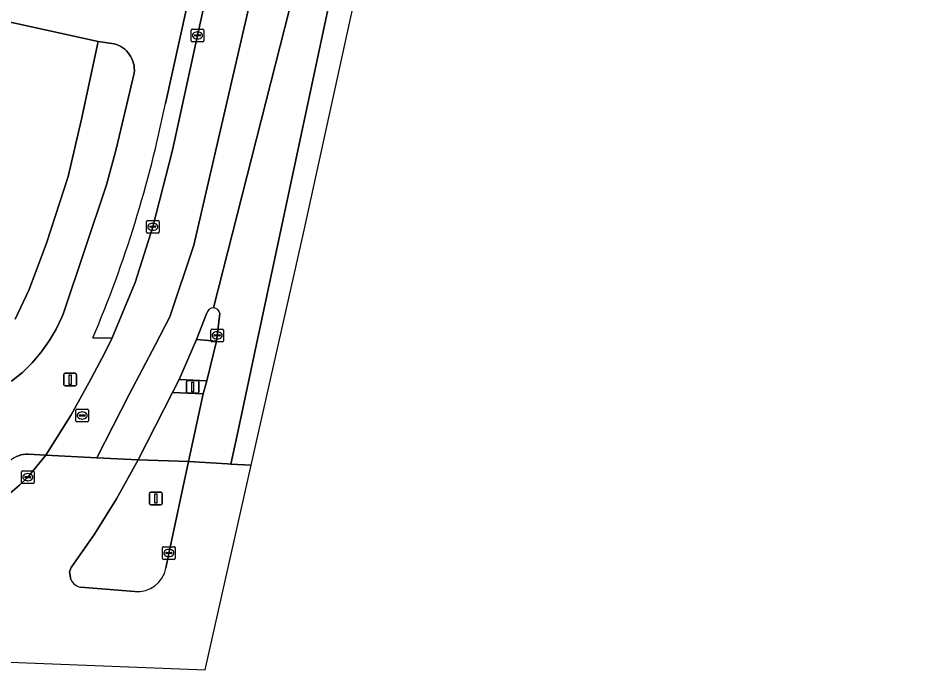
# Model space of a CAD drawing. Extents: x 161248 to 161848, y 384871 to 385383.
# Drawn here: x 161743 to 161815.1, y 384871 to 384922.5 of the extents above; entities that cross this region are included whole.
import ezdxf

# ---------------------------------------------------------------- set-up
doc = ezdxf.new("R2010")
doc.units = 0
for name, color, linetype in [('IMGEO_Berm_open', 7, 'Continuous'), ('IMGEO_Fietspad_open', 7, 'Continuous'), ('IMGEO_Groenvoorziening', 7, 'Continuous'), ('IMGEO_Kolk', 7, 'Continuous'), ('IMGEO_Rijbaan_regionaal_gesloten', 7, 'Continuous'), ('IMGEO_Rioolput', 7, 'Continuous'), ('IMGEO_Verkeerseiland_open', 7, 'Continuous'), ('IMGEO_Verkeersregelinstallatiepaal', 7, 'Continuous'), ('IMGEO_Voetpad_gesloten', 7, 'Continuous'), ('IMGEO_Voetpad_open', 7, 'Continuous')]:
    doc.layers.add(name, color=color, linetype=linetype)

msp = doc.modelspace()

# ---------------------------------------------------------------- linework, layer by layer
at = {"layer": 'IMGEO_Berm_open'}
for points in [[(161761.513, 384941.122), (161761.931, 384942.688), (161765.213, 384952.854), (161763.571, 384953.428), (161763.512, 384953.316), (161762.945, 384953.53), (161754.593, 384915.761)], [(161748.875, 384897.242), (161750.388, 384897.216), (161750.409, 384897.257), (161752.217, 384901.618), (161753.601, 384906.022), (161755.147, 384912.064), (161757.129, 384921.128), (161761.513, 384941.122)]]:
    msp.add_lwpolyline(points, dxfattribs=at)
msp.add_arc((161660.513, 384934.667), 95.961, 337.04515, 348.63724, dxfattribs=at)
at = {"layer": 'IMGEO_Fietspad_open'}
msp.add_lwpolyline([(161756.413, 384887.477), (161757.589, 384892.82), (161755.148, 384892.943), (161752.438, 384887.621)], close=True, dxfattribs=at)
at = {"layer": 'IMGEO_Groenvoorziening'}
msp.add_lwpolyline([(161742.751, 384898.726), (161743.858, 384901.082), (161745.225, 384904.716), (161746.927, 384909.981), (161747.988, 384914.506), (161749.286, 384920.651), (161734.799, 384923.838)], dxfattribs=at)
at = {"layer": 'IMGEO_Kolk'}
for p, q in [((161756.627, 384920.702), (161756.627, 384921.554)), ((161756.702, 384921.628), (161757.554, 384921.628)), ((161757.628, 384921.554), (161757.628, 384920.702)), ((161756.886, 384921.122), (161756.886, 384921.134)), ((161757.324, 384921.085), (161756.926, 384921.085)), ((161756.929, 384921.171), (161757.327, 384921.171)), ((161757.138, 384920.848), (161757.113, 384920.848)), ((161757.115, 384921.408), (161757.14, 384921.408)), ((161757.37, 384921.134), (161757.37, 384921.122)), ((161757.554, 384920.628), (161756.702, 384920.628)), ((161753.1, 384905.596), (161753.1, 384906.448)), ((161753.175, 384906.522), (161754.027, 384906.522)), ((161754.101, 384906.448), (161754.101, 384905.596)), ((161753.359, 384906.016), (161753.359, 384906.028)), ((161753.797, 384905.979), (161753.399, 384905.979)), ((161753.402, 384906.065), (161753.8, 384906.065)), ((161753.611, 384905.742), (161753.586, 384905.742)), ((161753.588, 384906.302), (161753.613, 384906.302)), ((161753.843, 384906.028), (161753.843, 384906.016)), ((161754.027, 384905.522), (161753.175, 384905.522)), ((161758.18, 384897.019), (161758.18, 384897.871)), ((161758.255, 384897.945), (161759.107, 384897.945)), ((161758.668, 384897.725), (161758.693, 384897.725)), ((161759.181, 384897.871), (161759.181, 384897.019)), ((161758.439, 384897.439), (161758.439, 384897.451)), ((161758.877, 384897.402), (161758.479, 384897.402)), ((161758.482, 384897.488), (161758.88, 384897.488)), ((161758.691, 384897.165), (161758.666, 384897.165)), ((161758.923, 384897.451), (161758.923, 384897.439)), ((161759.107, 384896.945), (161758.255, 384896.945)), ((161743.244, 384885.825), (161743.244, 384886.677)), ((161743.319, 384886.751), (161744.171, 384886.751)), ((161743.503, 384886.245), (161743.503, 384886.257)), ((161743.941, 384886.208), (161743.543, 384886.208)), ((161743.546, 384886.294), (161743.944, 384886.294)), ((161743.732, 384886.531), (161743.757, 384886.531)), ((161743.987, 384886.257), (161743.987, 384886.245)), ((161744.245, 384886.677), (161744.245, 384885.825)), ((161744.171, 384885.751), (161743.319, 384885.751)), ((161743.755, 384885.971), (161743.73, 384885.971)), ((161754.374, 384879.836), (161754.374, 384880.688)), ((161754.449, 384880.762), (161755.301, 384880.762)), ((161754.862, 384880.542), (161754.887, 384880.542)), ((161755.375, 384880.688), (161755.375, 384879.836)), ((161755.301, 384879.762), (161754.449, 384879.762)), ((161754.633, 384880.256), (161754.633, 384880.268)), ((161755.071, 384880.219), (161754.673, 384880.219)), ((161754.676, 384880.305), (161755.074, 384880.305)), ((161754.885, 384879.982), (161754.86, 384879.982)), ((161755.117, 384880.268), (161755.117, 384880.256))]:
    msp.add_line(p, q, dxfattribs=at)
for points in [[(161756.627, 384920.702), (161756.627, 384921.554)], [(161756.702, 384921.628), (161757.554, 384921.628)], [(161757.628, 384921.554), (161757.628, 384920.702)], [(161757.554, 384920.628), (161756.702, 384920.628)], [(161753.1, 384905.596), (161753.1, 384906.448)], [(161753.175, 384906.522), (161754.027, 384906.522)], [(161754.101, 384906.448), (161754.101, 384905.596)], [(161754.027, 384905.522), (161753.175, 384905.522)], [(161758.18, 384897.019), (161758.18, 384897.871)], [(161758.255, 384897.945), (161759.107, 384897.945)], [(161759.181, 384897.871), (161759.181, 384897.019)], [(161759.107, 384896.945), (161758.255, 384896.945)], [(161743.244, 384885.825), (161743.244, 384886.677)], [(161743.319, 384886.751), (161744.171, 384886.751)], [(161744.245, 384886.677), (161744.245, 384885.825)], [(161744.171, 384885.751), (161743.319, 384885.751)], [(161754.374, 384879.836), (161754.374, 384880.688)], [(161754.449, 384880.762), (161755.301, 384880.762)], [(161755.375, 384880.688), (161755.375, 384879.836)], [(161755.301, 384879.762), (161754.449, 384879.762)]]:
    msp.add_lwpolyline(points, dxfattribs=at)
for centre, radius, start, end in [((161756.704, 384921.552), 0.0765, 91.55205, 178.44795), ((161756.704, 384921.552), 0.0765, 91.55205, 178.44795), ((161757.552, 384921.552), 0.0765, 1.55205, 88.44795), ((161757.552, 384921.552), 0.0765, 1.55205, 88.44795), ((161756.926, 384921.131), 0.0403, 85.87752, 175.75265), ((161756.923, 384921.121), 0.0366, 178.93798, 274.71019), ((161757.327, 384921.128), 0.043, 264.86636, 352.45326), ((161757.331, 384921.133), 0.0386, 1.73085, 96.63898), ((161756.704, 384920.704), 0.0765, 181.55205, 268.44795), ((161756.704, 384920.704), 0.0765, 181.55205, 268.44795), ((161757.552, 384920.704), 0.0765, 271.55205, 358.44795), ((161757.552, 384920.704), 0.0765, 271.55205, 358.44795), ((161753.177, 384906.446), 0.0765, 91.55205, 178.44795), ((161753.177, 384906.446), 0.0765, 91.55205, 178.44795), ((161754.025, 384906.446), 0.0765, 1.55205, 88.44795), ((161754.025, 384906.446), 0.0765, 1.55205, 88.44795), ((161753.399, 384906.025), 0.0403, 85.87752, 175.75265), ((161753.396, 384906.015), 0.0366, 178.93798, 274.71019), ((161753.8, 384906.022), 0.043, 264.86636, 352.45326), ((161753.804, 384906.027), 0.0386, 1.73085, 96.63898), ((161753.177, 384905.598), 0.0765, 181.55205, 268.44795), ((161753.177, 384905.598), 0.0765, 181.55205, 268.44795), ((161754.025, 384905.598), 0.0765, 271.55205, 358.44795), ((161754.025, 384905.598), 0.0765, 271.55205, 358.44795), ((161758.257, 384897.869), 0.0765, 91.55205, 178.44795), ((161758.257, 384897.869), 0.0765, 91.55205, 178.44795), ((161759.105, 384897.869), 0.0765, 1.55205, 88.44795), ((161759.105, 384897.869), 0.0765, 1.55205, 88.44795), ((161758.257, 384897.021), 0.0765, 181.55205, 268.44795), ((161758.257, 384897.021), 0.0765, 181.55205, 268.44795), ((161758.479, 384897.448), 0.0403, 85.87752, 175.75265), ((161758.476, 384897.438), 0.0366, 178.93798, 274.71019), ((161758.88, 384897.445), 0.043, 264.86636, 352.45326), ((161758.884, 384897.45), 0.0386, 1.73085, 96.63898), ((161759.105, 384897.021), 0.0765, 271.55205, 358.44795), ((161759.105, 384897.021), 0.0765, 271.55205, 358.44795), ((161743.321, 384886.675), 0.0765, 91.55205, 178.44795), ((161743.321, 384886.675), 0.0765, 91.55205, 178.44795), ((161743.543, 384886.254), 0.0403, 85.87752, 175.75265), ((161743.54, 384886.244), 0.0366, 178.93798, 274.71019), ((161743.944, 384886.251), 0.043, 264.86636, 352.45326), ((161743.948, 384886.256), 0.0386, 1.73085, 96.63898), ((161744.169, 384886.675), 0.0765, 1.55205, 88.44795), ((161744.169, 384886.675), 0.0765, 1.55205, 88.44795), ((161743.321, 384885.827), 0.0765, 181.55205, 268.44795), ((161743.321, 384885.827), 0.0765, 181.55205, 268.44795), ((161744.169, 384885.827), 0.0765, 271.55205, 358.44795), ((161744.169, 384885.827), 0.0765, 271.55205, 358.44795), ((161754.451, 384880.686), 0.0765, 91.55205, 178.44795), ((161754.451, 384880.686), 0.0765, 91.55205, 178.44795), ((161755.299, 384880.686), 0.0765, 1.55205, 88.44795), ((161755.299, 384880.686), 0.0765, 1.55205, 88.44795), ((161754.451, 384879.838), 0.0765, 181.55205, 268.44795), ((161754.451, 384879.838), 0.0765, 181.55205, 268.44795), ((161754.673, 384880.265), 0.0403, 85.87752, 175.75265), ((161754.67, 384880.255), 0.0366, 178.93798, 274.71019), ((161755.074, 384880.262), 0.043, 264.86636, 352.45326), ((161755.078, 384880.267), 0.0386, 1.73085, 96.63898), ((161755.299, 384879.838), 0.0765, 271.55205, 358.44795), ((161755.299, 384879.838), 0.0765, 271.55205, 358.44795)]:
    msp.add_arc(centre, radius, start, end, dxfattribs=at)
for centre, major_axis, ratio, start_param, end_param in [((161757.114, 384921.128), (-0.387, 0.002), 0.722429, 4.712389, 7.853982), ((161757.139, 384921.128), (-0.39, 0.002), 0.717154, 1.570796, 4.712389), ((161753.587, 384906.022), (-0.387, 0.002), 0.722429, 4.712389, 7.853982), ((161753.612, 384906.022), (-0.39, 0.002), 0.717154, 1.570796, 4.712389), ((161758.667, 384897.445), (-0.387, 0.002), 0.722429, 4.712389, 7.853982), ((161758.692, 384897.445), (-0.39, 0.002), 0.717154, 1.570796, 4.712389), ((161743.731, 384886.251), (-0.387, 0.002), 0.722429, 4.712389, 7.853982), ((161743.756, 384886.251), (-0.39, 0.002), 0.717154, 1.570796, 4.712389), ((161754.861, 384880.262), (-0.387, 0.002), 0.722429, 4.712389, 7.853982), ((161754.886, 384880.262), (-0.39, 0.002), 0.717154, 1.570796, 4.712389)]:
    msp.add_ellipse(centre, major_axis=major_axis, ratio=ratio, start_param=start_param, end_param=end_param, dxfattribs=at)
at = {"layer": 'IMGEO_Rijbaan_regionaal_gesloten'}
for points in [[(161809.946, 385134.506), (161806.58, 385135.222), (161806.376, 385134.264), (161801.625, 385112.107), (161796.87, 385089.981), (161792.134, 385067.868), (161787.356, 385045.723), (161782.576, 385023.589), (161777.426, 385000), (161776.68, 384996.585), (161772.545, 384977.466), (161770.095, 384966.436), (161769.125, 384960.392), (161761.311, 384923.905), (161756.832, 384904.557), (161754.951, 384898.91), (161753.807, 384896.725), (161751.767, 384892.829), (161749.188, 384887.784), (161752.438, 384887.621), (161755.148, 384892.943), (161755.68, 384893.96), (161757.064, 384897.118), (161757.845, 384899.152)], [(161813.159, 385133.822), (161809.946, 385134.506), (161793.704, 385059.008), (161773.316, 384964.489), (161764.784, 384924.774), (161758.394, 384899.613)], [(161758.394, 384899.613), (161764.784, 384924.774), (161773.316, 384964.489), (161793.704, 385059.008), (161809.946, 385134.506)], [(161758.903, 384899.169), (161758.626, 384897.001), (161757.858, 384893.87), (161757.589, 384892.82), (161756.413, 384887.477), (161759.5, 384887.301), (161759.762, 384887.286), (161760.251, 384889.579), (161761.782, 384896.757), (161771.447, 384942.057), (161790.373, 385027.906), (161804.978, 385095.848), (161813.159, 385133.822)], [(161761.376, 384887.194), (161765.502, 384905.518), (161810.913, 385112.99), (161815.133, 385133.402), (161813.159, 385133.822), (161804.978, 385095.848), (161790.373, 385027.906), (161771.447, 384942.057), (161761.782, 384896.757), (161760.251, 384889.579), (161759.762, 384887.286), (161761.376, 384887.194)], [(161761.513, 384941.122), (161757.129, 384921.128), (161755.147, 384912.064), (161753.601, 384906.022), (161752.217, 384901.618), (161750.409, 384897.257), (161750.388, 384897.216), (161749.609, 384895.667), (161748.563, 384893.697), (161747.151, 384891.168), (161745.173, 384887.986), (161749.188, 384887.784), (161751.767, 384892.829), (161753.807, 384896.725), (161754.951, 384898.91), (161756.832, 384904.557), (161761.311, 384923.905)], [(161747.146, 384878.171), (161747.037, 384878.772), (161747.163, 384879.109), (161747.712, 384879.905), (161748.259, 384880.702), (161748.992, 384881.764), (161750.748, 384884.548), (161752.438, 384887.621), (161749.188, 384887.784), (161745.173, 384887.986), (161743.746, 384886.25), (161743.079, 384885.613), (161741.028, 384883.879), (161740.405, 384883.372), (161737.347, 384881.144), (161734.102, 384879.199), (161733.037, 384878.743), (161731.524, 384878.23), (161729.972, 384877.854), (161728.753, 384874.183), (161728.756, 384874.183), (161728.245, 384872.208), (161757.741, 384871.048), (161761.376, 384887.194)], [(161761.376, 384887.194), (161759.762, 384887.286), (161759.5, 384887.301), (161756.413, 384887.477), (161754.869, 384880.224), (161754.638, 384879.065)], [(161752.182, 384877.223), (161747.903, 384877.568)]]:
    msp.add_lwpolyline(points, dxfattribs=at)
for centre, radius, start, end in [((161758.375, 384899.078), 0.535, 87.98941, 172.05153), ((161758.374, 384899.076), 0.537, 9.95251, 87.8512), ((161752.382, 384879.514), 2.3, 265.00212, 348.73768), ((161748.058, 384878.539), 0.983, 201.9697, 260.95107)]:
    msp.add_arc(centre, radius, start, end, dxfattribs=at)
at = {"layer": 'IMGEO_Rioolput'}
for p, q in [((161747.529, 384890.696), (161747.529, 384891.548)), ((161747.604, 384891.622), (161748.456, 384891.622)), ((161748.017, 384891.402), (161748.042, 384891.402)), ((161748.53, 384891.548), (161748.53, 384890.696)), ((161748.456, 384890.622), (161747.604, 384890.622)), ((161747.788, 384891.116), (161747.788, 384891.128)), ((161748.226, 384891.079), (161747.828, 384891.079)), ((161747.831, 384891.165), (161748.229, 384891.165)), ((161748.04, 384890.842), (161748.015, 384890.842)), ((161748.272, 384891.128), (161748.272, 384891.116))]:
    msp.add_line(p, q, dxfattribs=at)
for points in [[(161747.529, 384890.696), (161747.529, 384891.548)], [(161747.604, 384891.622), (161748.456, 384891.622)], [(161748.53, 384891.548), (161748.53, 384890.696)], [(161748.456, 384890.622), (161747.604, 384890.622)]]:
    msp.add_lwpolyline(points, dxfattribs=at)
for centre, radius, start, end in [((161747.606, 384891.546), 0.0765, 91.55205, 178.44795), ((161747.606, 384891.546), 0.0765, 91.55205, 178.44795), ((161748.454, 384891.546), 0.0765, 1.55205, 88.44795), ((161748.454, 384891.546), 0.0765, 1.55205, 88.44795), ((161747.606, 384890.698), 0.0765, 181.55205, 268.44795), ((161747.606, 384890.698), 0.0765, 181.55205, 268.44795), ((161747.828, 384891.125), 0.0403, 85.87752, 175.75265), ((161747.825, 384891.115), 0.0366, 178.93798, 274.71019), ((161748.229, 384891.122), 0.043, 264.86636, 352.45326), ((161748.233, 384891.127), 0.0386, 1.73085, 96.63898), ((161748.454, 384890.698), 0.0765, 271.55205, 358.44795), ((161748.454, 384890.698), 0.0765, 271.55205, 358.44795)]:
    msp.add_arc(centre, radius, start, end, dxfattribs=at)
for centre, major_axis, ratio, start_param, end_param in [((161748.016, 384891.122), (-0.387, 0.002), 0.722429, 4.712389, 7.853982), ((161748.041, 384891.122), (-0.39, 0.002), 0.717154, 1.570796, 4.712389)]:
    msp.add_ellipse(centre, major_axis=major_axis, ratio=ratio, start_param=start_param, end_param=end_param, dxfattribs=at)
at = {"layer": 'IMGEO_Verkeerseiland_open'}
for points in [[(161757.845, 384899.152), (161757.064, 384897.118), (161758.626, 384897.001), (161758.903, 384899.169)], [(161754.638, 384879.065), (161754.869, 384880.224), (161756.413, 384887.477), (161752.438, 384887.621), (161750.748, 384884.548), (161748.992, 384881.764), (161748.259, 384880.702), (161747.712, 384879.905), (161747.163, 384879.109), (161747.037, 384878.772), (161747.146, 384878.171)], [(161747.903, 384877.568), (161752.182, 384877.223)]]:
    msp.add_lwpolyline(points, dxfattribs=at)
for points in [[(161755.68, 384893.96), (161755.148, 384892.943), (161757.589, 384892.82), (161757.858, 384893.87)], [(161741.028, 384883.879), (161743.079, 384885.613), (161743.746, 384886.25), (161745.173, 384887.986), (161743.773, 384888.076), (161743.58, 384888.069), (161743.389, 384888.045), (161743.201, 384888.004), (161743.017, 384887.946), (161742.839, 384887.873), (161742.669, 384887.783), (161742.507, 384887.679), (161742.355, 384887.561), (161742.214, 384887.429), (161742.086, 384887.286), (161741.97, 384887.131), (161741.869, 384886.967), (161741.784, 384886.795), (161741.714, 384886.615), (161741.66, 384886.43), (161741.623, 384886.241), (161741.614, 384886.176)]]:
    msp.add_lwpolyline(points, close=True, dxfattribs=at)
for centre, radius, start, end in [((161758.375, 384899.078), 0.535, 87.98941, 172.05153), ((161758.374, 384899.076), 0.537, 9.95251, 87.8512), ((161752.382, 384879.514), 2.3, 265.00212, 348.73768), ((161748.058, 384878.539), 0.983, 201.9697, 260.95107)]:
    msp.add_arc(centre, radius, start, end, dxfattribs=at)
at = {"layer": 'IMGEO_Verkeersregelinstallatiepaal'}
for p, q in [((161746.583, 384893.554), (161746.583, 384894.354)), ((161746.583, 384894.354), (161746.583, 384893.554)), ((161746.683, 384894.454), (161747.473, 384894.454)), ((161747.473, 384894.454), (161746.683, 384894.454)), ((161747.573, 384894.354), (161747.573, 384893.554)), ((161747.573, 384893.554), (161747.573, 384894.354)), ((161747.473, 384893.454), (161746.683, 384893.454)), ((161746.683, 384893.454), (161747.473, 384893.454)), ((161756.253, 384892.976), (161756.253, 384893.776)), ((161756.253, 384893.776), (161756.253, 384892.976)), ((161756.353, 384893.876), (161757.143, 384893.876)), ((161757.143, 384893.876), (161756.353, 384893.876)), ((161757.243, 384893.776), (161757.243, 384892.976)), ((161757.243, 384892.976), (161757.243, 384893.776)), ((161757.143, 384892.876), (161756.353, 384892.876)), ((161756.353, 384892.876), (161757.143, 384892.876)), ((161753.345, 384884.172), (161753.345, 384884.972)), ((161753.345, 384884.972), (161753.345, 384884.172)), ((161753.445, 384885.072), (161754.235, 384885.072)), ((161754.235, 384885.072), (161753.445, 384885.072)), ((161754.335, 384884.972), (161754.335, 384884.172)), ((161754.335, 384884.172), (161754.335, 384884.972)), ((161754.235, 384884.072), (161753.445, 384884.072)), ((161753.445, 384884.072), (161754.235, 384884.072))]:
    msp.add_line(p, q, dxfattribs=at)
for points in [[(161747.003, 384894.329), (161747.153, 384894.329), (161747.153, 384893.579), (161747.003, 384893.579), (161747.003, 384894.329)], [(161756.673, 384893.751), (161756.823, 384893.751), (161756.823, 384893.001), (161756.673, 384893.001), (161756.673, 384893.751)], [(161753.765, 384884.947), (161753.915, 384884.947), (161753.915, 384884.197), (161753.765, 384884.197), (161753.765, 384884.947)]]:
    msp.add_lwpolyline(points, dxfattribs=at)
for centre, start, end in [((161746.683, 384894.354), 90, 180), ((161746.683, 384894.354), 90, 180), ((161747.473, 384894.354), 0, 90), ((161747.473, 384894.354), 360, 90), ((161746.683, 384893.554), 180, 270), ((161746.683, 384893.554), 180, 270), ((161747.473, 384893.554), 270, 0), ((161747.473, 384893.554), 270, 0), ((161756.353, 384893.776), 90, 180), ((161756.353, 384893.776), 90, 180), ((161757.143, 384893.776), 0, 90), ((161757.143, 384893.776), 360, 90), ((161756.353, 384892.976), 180, 270), ((161756.353, 384892.976), 180, 270), ((161757.143, 384892.976), 270, 0), ((161757.143, 384892.976), 270, 0), ((161753.445, 384884.972), 90, 180), ((161753.445, 384884.972), 90, 180), ((161754.235, 384884.972), 0, 90), ((161754.235, 384884.972), 360, 90), ((161753.445, 384884.172), 180, 270), ((161753.445, 384884.172), 180, 270), ((161754.235, 384884.172), 270, 0), ((161754.235, 384884.172), 270, 0)]:
    msp.add_arc(centre, 0.1, start, end, dxfattribs=at)
at = {"layer": 'IMGEO_Voetpad_gesloten'}
for points in [[(161754.593, 384915.761), (161762.945, 384953.53), (161765.884, 384967.112), (161767.508, 384974.642), (161771.563, 384993.626)], [(161734.799, 384923.838), (161749.286, 384920.651), (161750.558, 384920.47), (161750.736, 384920.415), (161750.912, 384920.342), (161751.082, 384920.254), (161751.243, 384920.151), (161751.394, 384920.034), (161751.533, 384919.904), (161751.661, 384919.763), (161751.776, 384919.61), (161751.876, 384919.448), (161751.962, 384919.277), (161752.032, 384919.099), (161752.086, 384918.916), (161752.123, 384918.729), (161752.143, 384918.539), (161752.147, 384918.348), (161752.133, 384918.158), (161750.723, 384912.145), (161749.956, 384909.336), (161746.561, 384899.212), (161746.452, 384898.939), (161745.988, 384897.949), (161745.437, 384897.004), (161744.805, 384896.111), (161744.095, 384895.279), (161743.313, 384894.514), (161742.467, 384893.822)], [(161742.839, 384887.873), (161743.017, 384887.946), (161743.201, 384888.004), (161743.389, 384888.045), (161743.58, 384888.069), (161743.773, 384888.076), (161745.173, 384887.986), (161747.151, 384891.168), (161748.563, 384893.697), (161749.609, 384895.667), (161750.388, 384897.216), (161748.875, 384897.242)]]:
    msp.add_lwpolyline(points, dxfattribs=at)
msp.add_arc((161660.513, 384934.667), 95.961, 337.04515, 348.63724, dxfattribs=at)
at = {"layer": 'IMGEO_Voetpad_open'}
msp.add_lwpolyline([(161742.467, 384893.822), (161743.313, 384894.514), (161744.095, 384895.279), (161744.805, 384896.111), (161745.437, 384897.004), (161745.988, 384897.949), (161746.452, 384898.939), (161746.561, 384899.212), (161749.956, 384909.336), (161750.723, 384912.145), (161752.133, 384918.158), (161752.147, 384918.348), (161752.143, 384918.539), (161752.123, 384918.729), (161752.086, 384918.916), (161752.032, 384919.099), (161751.962, 384919.277), (161751.876, 384919.448), (161751.776, 384919.61), (161751.661, 384919.763), (161751.533, 384919.904), (161751.394, 384920.034), (161751.243, 384920.151), (161751.082, 384920.254), (161750.912, 384920.342), (161750.736, 384920.415), (161750.558, 384920.47), (161749.286, 384920.651), (161747.988, 384914.506), (161746.927, 384909.981), (161745.225, 384904.716), (161743.858, 384901.082), (161742.751, 384898.726)], dxfattribs=at)
msp.add_lwpolyline([(161758.626, 384897.001), (161757.064, 384897.118), (161755.68, 384893.96), (161757.858, 384893.87)], close=True, dxfattribs=at)

doc.saveas('drawing.dxf')
